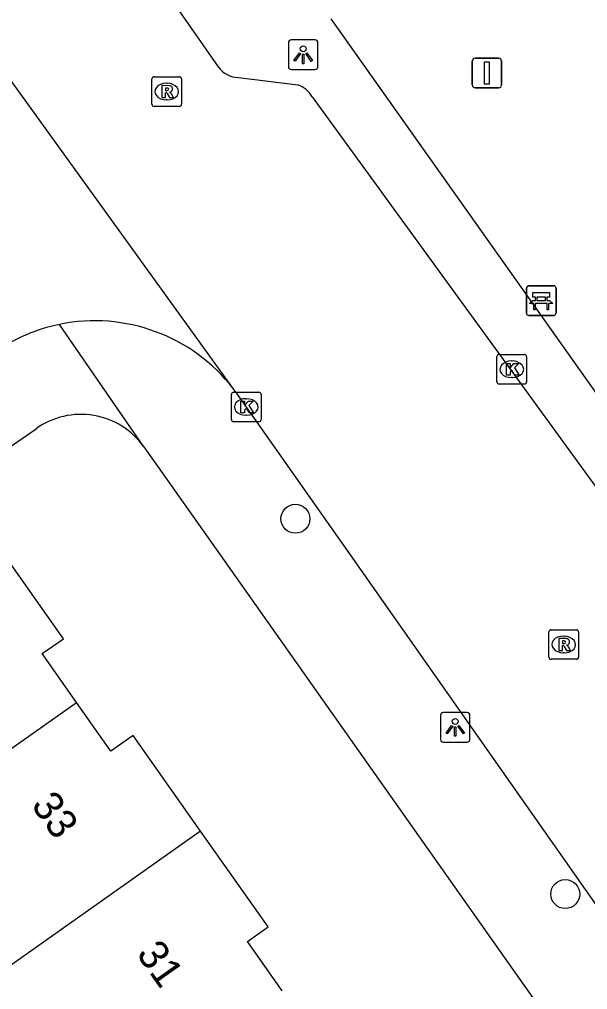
# Model space of a CAD drawing. Extents: x 159353 to 160616, y 385893 to 387321.
# Drawn here: x 160125.32 to 160144.5, y 386985.31 to 387018.09 of the extents above; entities that cross this region are included whole.
import ezdxf

# ---------------------------------------------------------------- set-up
doc = ezdxf.new("R2010")
doc.units = 0
for name, color, linetype in [('IMGEO_Bank', 7, 'Continuous'), ('IMGEO_Boom', 7, 'Continuous'), ('IMGEO_Kolk', 7, 'Continuous'), ('IMGEO_Lichtpunt', 7, 'Continuous'), ('IMGEO_Pand', 7, 'Continuous'), ('IMGEO_Pand_nummerreeks', 7, 'Continuous'), ('IMGEO_Rijbaan_lokaal_gesloten', 7, 'Continuous'), ('IMGEO_Rijbaan_lokaal_open', 7, 'Continuous'), ('IMGEO_Rioolput', 7, 'Continuous'), ('IMGEO_Verkeersbordpaal', 7, 'Continuous'), ('IMGEO_Voetpad_open', 7, 'Continuous')]:
    doc.layers.add(name, color=color, linetype=linetype)

msp = doc.modelspace()

# ---------------------------------------------------------------- linework, layer by layer
at = {"layer": 'IMGEO_Bank'}
for p, q in [((160142.436, 387008.16), (160142.436, 387009.001)), ((160142.436, 387009.001), (160142.436, 387008.16)), ((160142.511, 387009.085), (160143.352, 387009.085)), ((160143.352, 387009.085), (160142.511, 387009.085)), ((160143.436, 387009.01), (160143.436, 387008.169)), ((160143.436, 387008.169), (160143.436, 387009.01)), ((160142.745, 387008.591), (160142.745, 387008.697)), ((160142.789, 387008.697), (160142.789, 387008.591)), ((160143.077, 387008.703), (160142.795, 387008.703)), ((160143.083, 387008.591), (160143.083, 387008.697)), ((160143.127, 387008.697), (160143.127, 387008.591)), ((160143.133, 387008.483), (160142.74, 387008.483)), ((160142.795, 387008.585), (160143.077, 387008.585)), ((160143.361, 387008.085), (160142.52, 387008.085)), ((160142.52, 387008.085), (160143.361, 387008.085))]:
    msp.add_line(p, q, dxfattribs=at)
for points in [[(160142.739, 387008.703), (160142.653, 387008.703), (160142.653, 387008.864), (160143.216, 387008.864), (160143.216, 387008.703), (160143.133, 387008.703)], [(160142.683, 387008.483), (160142.541, 387008.483), (160142.653, 387008.585), (160142.739, 387008.585)], [(160142.733, 387008.476), (160142.733, 387008.269), (160142.69, 387008.269), (160142.69, 387008.476)], [(160143.133, 387008.585), (160143.216, 387008.585), (160143.328, 387008.483), (160143.189, 387008.483)], [(160143.183, 387008.476), (160143.183, 387008.269), (160143.139, 387008.269), (160143.139, 387008.476)]]:
    msp.add_lwpolyline(points, dxfattribs=at)
for centre, radius, start, end in [((160142.514, 387009.007), 0.0779, 92.4484, 184.2845), ((160142.514, 387009.007), 0.0779, 92.4484, 184.2845), ((160143.358, 387009.007), 0.0779, 2.4484, 94.2845), ((160143.358, 387009.007), 0.0779, 2.4484, 94.2845), ((160142.738, 387008.696), 0.00671, 2.8957, 87.1043), ((160142.795, 387008.696), 0.00671, 92.8957, 177.1043), ((160143.077, 387008.696), 0.00671, 2.8957, 87.1043), ((160143.134, 387008.696), 0.00671, 92.8957, 177.1043), ((160142.683, 387008.476), 0.00671, 2.8957, 87.1043), ((160142.74, 387008.476), 0.00671, 92.8957, 177.1043), ((160142.738, 387008.592), 0.00671, 272.8957, 357.1043), ((160142.795, 387008.592), 0.00671, 182.8957, 267.1043), ((160143.077, 387008.592), 0.00671, 272.8957, 357.1043), ((160143.134, 387008.592), 0.00671, 182.8957, 267.1043), ((160143.132, 387008.476), 0.00671, 2.8957, 87.1043), ((160143.189, 387008.476), 0.00671, 92.8957, 177.1043), ((160142.514, 387008.163), 0.0779, 182.4484, 274.2845), ((160142.514, 387008.163), 0.0779, 182.4484, 274.2845), ((160143.358, 387008.163), 0.0779, 272.4484, 4.2845), ((160143.358, 387008.163), 0.0779, 272.4484, 4.2845)]:
    msp.add_arc(centre, radius, start, end, dxfattribs=at)
at = {"layer": 'IMGEO_Boom'}
for centre in [(160134.635, 387001.215), (160143.747, 386988.536)]:
    msp.add_circle(centre, 0.489, dxfattribs=at)
at = {"layer": 'IMGEO_Kolk'}
for p, q in [((160141.517, 387006.766), (160142.369, 387006.766)), ((160141.442, 387005.84), (160141.442, 387006.692)), ((160141.93, 387006.546), (160141.955, 387006.546)), ((160142.443, 387006.692), (160142.443, 387005.84)), ((160142.369, 387005.766), (160141.517, 387005.766)), ((160141.953, 387005.986), (160141.928, 387005.986)), ((160132.476, 387004.566), (160132.476, 387005.418)), ((160132.551, 387005.492), (160133.403, 387005.492)), ((160133.477, 387005.418), (160133.477, 387004.566)), ((160132.964, 387005.272), (160132.989, 387005.272)), ((160133.403, 387004.492), (160132.551, 387004.492)), ((160132.987, 387004.712), (160132.962, 387004.712))]:
    msp.add_line(p, q, dxfattribs=at)
for points in [[(160141.517, 387006.766), (160142.369, 387006.766)], [(160141.442, 387005.84), (160141.442, 387006.692)], [(160141.763, 387006.466), (160141.886, 387006.466), (160141.886, 387006.315), (160142.016, 387006.466), (160142.18, 387006.466), (160142.034, 387006.315), (160142.187, 387006.066), (160142.035, 387006.066), (160141.95, 387006.23), (160141.886, 387006.163), (160141.886, 387006.066), (160141.763, 387006.066), (160141.763, 387006.466)], [(160142.443, 387006.692), (160142.443, 387005.84)], [(160142.369, 387005.766), (160141.517, 387005.766)], [(160132.476, 387004.566), (160132.476, 387005.418)], [(160132.551, 387005.492), (160133.403, 387005.492)], [(160133.477, 387005.418), (160133.477, 387004.566)], [(160132.797, 387005.192), (160132.92, 387005.192), (160132.92, 387005.041), (160133.05, 387005.192), (160133.214, 387005.192), (160133.068, 387005.041), (160133.221, 387004.792), (160133.069, 387004.792), (160132.984, 387004.956), (160132.92, 387004.889), (160132.92, 387004.792), (160132.797, 387004.792), (160132.797, 387005.192)], [(160133.403, 387004.492), (160132.551, 387004.492)]]:
    msp.add_lwpolyline(points, dxfattribs=at)
for centre, start, end in [((160141.519, 387006.69), 91.552, 178.448), ((160141.519, 387006.69), 91.552, 178.448), ((160142.367, 387006.69), 1.552, 88.448), ((160142.367, 387006.69), 1.552, 88.448), ((160141.519, 387005.842), 181.552, 268.448), ((160141.519, 387005.842), 181.552, 268.448), ((160142.367, 387005.842), 271.552, 358.448), ((160142.367, 387005.842), 271.552, 358.448), ((160132.553, 387005.416), 91.552, 178.448), ((160132.553, 387005.416), 91.552, 178.448), ((160133.401, 387005.416), 1.552, 88.448), ((160133.401, 387005.416), 1.552, 88.448), ((160132.553, 387004.568), 181.552, 268.448), ((160132.553, 387004.568), 181.552, 268.448), ((160133.401, 387004.568), 271.552, 358.448), ((160133.401, 387004.568), 271.552, 358.448)]:
    msp.add_arc(centre, 0.0765, start, end, dxfattribs=at)
for centre, major_axis, ratio, start_param, end_param in [((160141.929, 387006.266), (-0.387, 0.002), 0.722429, 4.712389, 7.853982), ((160141.954, 387006.266), (-0.39, 0.002), 0.717154, 1.570796, 4.712389), ((160132.963, 387004.992), (-0.387, 0.002), 0.722429, 4.712389, 7.853982), ((160132.988, 387004.992), (-0.39, 0.002), 0.717154, 1.570796, 4.712389)]:
    msp.add_ellipse(centre, major_axis=major_axis, ratio=ratio, start_param=start_param, end_param=end_param, dxfattribs=at)
at = {"layer": 'IMGEO_Lichtpunt'}
for p, q in [((160134.4, 387017.296), (160134.4, 387016.489)), ((160134.4, 387017.296), (160134.4, 387016.489)), ((160135.302, 387017.391), (160134.494, 387017.391)), ((160135.302, 387017.391), (160134.494, 387017.391)), ((160135.396, 387016.489), (160135.396, 387017.296)), ((160135.396, 387016.489), (160135.396, 387017.296)), ((160134.494, 387016.395), (160135.302, 387016.395)), ((160134.494, 387016.395), (160135.302, 387016.395)), ((160139.534, 386994.571), (160139.534, 386993.764)), ((160139.534, 386994.571), (160139.534, 386993.764)), ((160140.436, 386994.666), (160139.628, 386994.666)), ((160140.436, 386994.666), (160139.628, 386994.666)), ((160140.53, 386993.764), (160140.53, 386994.571)), ((160140.53, 386993.764), (160140.53, 386994.571)), ((160139.628, 386993.67), (160140.436, 386993.67)), ((160139.628, 386993.67), (160140.436, 386993.67))]:
    msp.add_line(p, q, dxfattribs=at)
for points in [[(160134.774, 387016.96), (160134.813, 387016.932), (160134.625, 387016.67), (160134.587, 387016.697), (160134.774, 387016.96)], [(160134.876, 387016.912), (160134.923, 387016.912), (160134.923, 387016.59), (160134.876, 387016.59), (160134.876, 387016.912)], [(160134.986, 387016.932), (160135.024, 387016.959), (160135.211, 387016.697), (160135.172, 387016.669), (160134.986, 387016.932)], [(160139.908, 386994.235), (160139.947, 386994.207), (160139.759, 386993.945), (160139.721, 386993.972), (160139.908, 386994.235)], [(160140.01, 386994.187), (160140.057, 386994.187), (160140.057, 386993.865), (160140.01, 386993.865), (160140.01, 386994.187)], [(160140.12, 386994.207), (160140.158, 386994.234), (160140.345, 386993.972), (160140.306, 386993.944), (160140.12, 386994.207)]]:
    msp.add_lwpolyline(points, dxfattribs=at)
for centre in [(160134.899, 387017.094), (160140.033, 386994.369)]:
    msp.add_circle(centre, 0.0994, dxfattribs=at)
for centre, start, end in [((160134.494, 387017.296), 90, 180), ((160134.494, 387017.296), 90, 180), ((160135.302, 387017.296), 0, 90), ((160135.302, 387017.296), 0, 90), ((160134.494, 387016.489), 180, 270), ((160134.494, 387016.489), 180, 270), ((160135.302, 387016.489), 270, 0), ((160135.302, 387016.489), 270, 360), ((160139.628, 386994.571), 90, 180), ((160139.628, 386994.571), 90, 180), ((160140.436, 386994.571), 0, 90), ((160140.436, 386994.571), 0, 90), ((160139.628, 386993.764), 180, 270), ((160139.628, 386993.764), 180, 270), ((160140.436, 386993.764), 270, 0), ((160140.436, 386993.764), 270, 360)]:
    msp.add_arc(centre, 0.0946, start, end, dxfattribs=at)
at = {"layer": 'IMGEO_Pand'}
for points in [[(160127.244, 386995.011), (160126.082, 386996.658), (160126.8, 386997.164), (160124.546, 387000.359), (160124.04, 387000.002), (160123.885, 387000.002), (160123.719, 387000.236), (160123.575, 387000.133), (160122.367, 387001.844)], [(160118.001, 386988.482), (160127.244, 386995.011)], [(160131.436, 386990.658), (160129.155, 386993.89), (160128.407, 386993.362), (160127.244, 386995.011)], [(160131.436, 386990.658), (160124.036, 386985.431)], [(160134.194, 386985.267), (160133.018, 386986.932), (160133.717, 386987.425), (160131.436, 386990.658)]]:
    msp.add_lwpolyline(points, dxfattribs=at)
at = {"layer": 'IMGEO_Rijbaan_lokaal_gesloten'}
for points in [[(160126.563, 387024.333), (160132.027, 387016.483)], [(160132.537, 387005.612), (160121.653, 387020.703)], [(160132.711, 387016.12), (160134.718, 387015.875)], [(160135.206, 387015.471), (160144.858, 387002.184)], [(160150.587, 386979.918), (160136.494, 387000), (160132.667, 387005.437), (160132.537, 387005.612)]]:
    msp.add_lwpolyline(points, dxfattribs=at)
for centre, radius, start, end in [((160132.743, 387017.006), 0.886, 216.1456, 267.9444), ((160134.394, 387014.987), 0.945, 30.7949, 69.9645)]:
    msp.add_arc(centre, radius, start, end, dxfattribs=at)
at = {"layer": 'IMGEO_Rijbaan_lokaal_open'}
for centre, radius, start, end in [((160127.855, 387001.998), 5.904, 101.5569, 124.8969), ((160127.862, 387001.989), 5.915, 37.7718, 101.6029)]:
    msp.add_arc(centre, radius, start, end, dxfattribs=at)
at = {"layer": 'IMGEO_Rioolput'}
for p, q in [((160129.791, 387015.223), (160129.791, 387016.075)), ((160129.866, 387016.149), (160130.718, 387016.149)), ((160130.279, 387015.929), (160130.304, 387015.929)), ((160130.792, 387016.075), (160130.792, 387015.223)), ((160130.302, 387015.369), (160130.277, 387015.369)), ((160130.718, 387015.149), (160129.866, 387015.149)), ((160143.195, 386996.541), (160143.195, 386997.393)), ((160143.27, 386997.467), (160144.122, 386997.467)), ((160143.683, 386997.247), (160143.708, 386997.247)), ((160144.196, 386997.393), (160144.196, 386996.541)), ((160143.706, 386996.687), (160143.681, 386996.687)), ((160144.122, 386996.467), (160143.27, 386996.467))]:
    msp.add_line(p, q, dxfattribs=at)
for points in [[(160129.791, 387015.223), (160129.791, 387016.075)], [(160129.866, 387016.149), (160130.718, 387016.149)], [(160130.792, 387016.075), (160130.792, 387015.223)], [(160130.38, 387015.847), (160130.128, 387015.849), (160130.128, 387015.449)], [(160130.128, 387015.449), (160130.252, 387015.449), (160130.252, 387015.611), (160130.263, 387015.611)], [(160130.306, 387015.768), (160130.252, 387015.768), (160130.252, 387015.687)], [(160130.252, 387015.687), (160130.304, 387015.687)], [(160130.31, 387015.582), (160130.381, 387015.449), (160130.521, 387015.449), (160130.456, 387015.575)], [(160130.718, 387015.149), (160129.866, 387015.149)], [(160143.195, 386996.541), (160143.195, 386997.393)], [(160143.27, 386997.467), (160144.122, 386997.467)], [(160144.196, 386997.393), (160144.196, 386996.541)], [(160143.784, 386997.165), (160143.532, 386997.167), (160143.532, 386996.767)], [(160143.532, 386996.767), (160143.656, 386996.767), (160143.656, 386996.929), (160143.667, 386996.929)], [(160143.71, 386997.086), (160143.656, 386997.086), (160143.656, 386997.005)], [(160143.656, 386997.005), (160143.708, 386997.005)], [(160143.714, 386996.9), (160143.785, 386996.767), (160143.925, 386996.767), (160143.86, 386996.893)], [(160144.122, 386996.467), (160143.27, 386996.467)]]:
    msp.add_lwpolyline(points, dxfattribs=at)
for centre, radius, start, end in [((160129.868, 387016.073), 0.0765, 91.552, 178.448), ((160129.868, 387016.073), 0.0765, 91.552, 178.448), ((160130.716, 387016.073), 0.0765, 1.552, 88.448), ((160130.716, 387016.073), 0.0765, 1.552, 88.448), ((160130.262, 387015.558), 0.0533, 26.0293, 88.6989), ((160130.288, 387015.876), 0.19, 274.7715, 282.9687), ((160130.312, 387015.672), 0.0964, 77.0061, 93.1865), ((160130.326, 387015.729), 0.0378, 276.6634, 79.6772), ((160130.379, 387015.737), 0.109, 350.3612, 89.416), ((160130.377, 387015.737), 0.112, 277.5842, 350.9817), ((160130.361, 387015.522), 0.108, 29.5134, 73.7905), ((160129.868, 387015.225), 0.0765, 181.552, 268.448), ((160129.868, 387015.225), 0.0765, 181.552, 268.448), ((160130.716, 387015.225), 0.0765, 271.552, 358.448), ((160130.716, 387015.225), 0.0765, 271.552, 358.448), ((160143.272, 386997.391), 0.0765, 91.552, 178.448), ((160143.272, 386997.391), 0.0765, 91.552, 178.448), ((160144.12, 386997.391), 0.0765, 1.552, 88.448), ((160144.12, 386997.391), 0.0765, 1.552, 88.448), ((160143.666, 386996.876), 0.0533, 26.0293, 88.6989), ((160143.692, 386997.194), 0.19, 274.7715, 282.9687), ((160143.716, 386996.99), 0.0964, 77.0061, 93.1865), ((160143.73, 386997.047), 0.0378, 276.6634, 79.6772), ((160143.783, 386997.055), 0.109, 350.3612, 89.416), ((160143.781, 386997.055), 0.112, 277.5842, 350.9817), ((160143.765, 386996.84), 0.108, 29.5134, 73.7905), ((160143.272, 386996.543), 0.0765, 181.552, 268.448), ((160143.272, 386996.543), 0.0765, 181.552, 268.448), ((160144.12, 386996.543), 0.0765, 271.552, 358.448), ((160144.12, 386996.543), 0.0765, 271.552, 358.448)]:
    msp.add_arc(centre, radius, start, end, dxfattribs=at)
for centre, major_axis, ratio, start_param, end_param in [((160130.278, 387015.649), (-0.387, 0.002), 0.722429, 4.712389, 7.853982), ((160130.303, 387015.649), (-0.39, 0.002), 0.717154, 1.570796, 4.712389), ((160143.682, 386996.967), (-0.387, 0.002), 0.722429, 4.712389, 7.853982), ((160143.707, 386996.967), (-0.39, 0.002), 0.717154, 1.570796, 4.712389)]:
    msp.add_ellipse(centre, major_axis=major_axis, ratio=ratio, start_param=start_param, end_param=end_param, dxfattribs=at)
at = {"layer": 'IMGEO_Verkeersbordpaal'}
for p, q in [((160140.606, 387015.875), (160140.606, 387016.675)), ((160140.606, 387016.675), (160140.606, 387015.875)), ((160140.706, 387016.775), (160141.496, 387016.775)), ((160141.496, 387016.775), (160140.706, 387016.775)), ((160141.596, 387016.675), (160141.596, 387015.875)), ((160141.596, 387015.875), (160141.596, 387016.675)), ((160141.496, 387015.775), (160140.706, 387015.775)), ((160140.706, 387015.775), (160141.496, 387015.775))]:
    msp.add_line(p, q, dxfattribs=at)
msp.add_lwpolyline([(160141.026, 387016.65), (160141.176, 387016.65), (160141.176, 387015.9), (160141.026, 387015.9), (160141.026, 387016.65)], dxfattribs=at)
for centre, start, end in [((160140.706, 387016.675), 90, 180), ((160140.706, 387016.675), 90, 180), ((160141.496, 387016.675), 0, 90), ((160141.496, 387016.675), 360, 90), ((160140.706, 387015.875), 180, 270), ((160140.706, 387015.875), 180, 270), ((160141.496, 387015.875), 270, 0), ((160141.496, 387015.875), 270, 0)]:
    msp.add_arc(centre, 0.1, start, end, dxfattribs=at)
at = {"layer": 'IMGEO_Voetpad_open'}
for points in [[(160146.971, 387002.384), (160135.848, 387018.11)], [(160129.517, 387003.643), (160126.672, 387007.783)], [(160122.367, 387001.844), (160123.862, 387002.871), (160125.88, 387004.258)], [(160129.517, 387003.643), (160132.1, 387000), (160164.037, 386954.717)]]:
    msp.add_lwpolyline(points, dxfattribs=at)
msp.add_arc((160127.392, 387002.136), 2.605, 35.3357, 125.469, dxfattribs=at)

# ---------------------------------------------------------------- texts
at = {"layer": 'IMGEO_Pand_nummerreeks'}
for s, p in [('33', (160125.69, 386991.538)), ('31', (160129.244, 386986.511))]:
    msp.add_text(s, height=1, rotation=305.2611, dxfattribs=at).set_placement(p)

doc.saveas('drawing.dxf')
